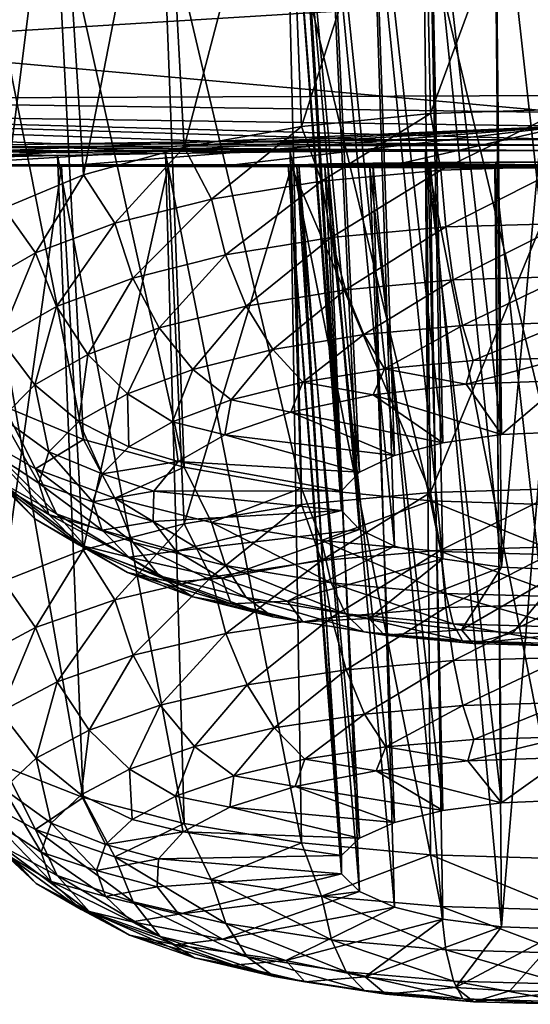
# Model space of a CAD drawing. Header units: metres. Extents: x -106 to 264, y -111 to 81.
# Tile 291 of 549: x 198.79 to 199.92, y -11.7 to -9.52. Entities that reach past the tile are written whole.
import ezdxf

# ---------------------------------------------------------------- set-up
doc = ezdxf.new("R2010")
doc.units = ezdxf.units.M
doc.layers.add('solid_20422013', color=7, linetype='CONTINUOUS')

msp = doc.modelspace()

# ---------------------------------------------------------------- linework, layer by layer
at = {"layer": 'solid_20422013'}
for points in [[(199.157303, -9.804288, 234.305313), (199.111267, -8.956184, 234.533188), (199.384537, -8.936519, 234.373581)], [(199.41687, -9.758476, 234.162628), (199.157303, -9.804288, 234.305313), (199.384537, -8.936519, 234.373581)], [(199.41687, -9.758476, 234.162628), (199.384537, -8.936519, 234.373581), (199.684906, -8.923829, 234.274902)], [(199.70192, -9.730164, 234.074448), (199.41687, -9.758476, 234.162628), (199.684906, -8.923829, 234.274902)], [(199.70192, -9.730164, 234.074448), (199.684906, -8.923829, 234.274902), (200, -8.920295, 234.24118)], [(200, -9.720586, 234.044617), (199.70192, -9.730164, 234.074448), (200, -8.920295, 234.24118)], [(198.93457, -9.865596, 234.496277), (198.877487, -8.98204, 234.745926), (199.111267, -8.956184, 234.533188)], [(199.157303, -9.804288, 234.305313), (198.93457, -9.865596, 234.496277), (199.111267, -8.956184, 234.533188)], [(198.758392, -9.939721, 234.727142), (198.694687, -9.01344, 234.998779), (198.877487, -8.98204, 234.745926)], [(198.93457, -9.865596, 234.496277), (198.758392, -9.939721, 234.727142), (198.877487, -8.98204, 234.745926)], [(199.57309, -9.057096, 235.31636), (199.729675, -10.458959, 234.871536), (199.699112, -9.04559, 235.220016)], [(199.699112, -9.04559, 235.220016), (199.859131, -10.440886, 234.815247), (199.844681, -9.037939, 235.160019)], [(199.699112, -9.04559, 235.220016), (199.729675, -10.458959, 234.871536), (199.859131, -10.440886, 234.815247)], [(199.844681, -9.037939, 235.160019), (200, -10.434694, 234.795975), (200, -9.035835, 235.139557)], [(199.844681, -9.037939, 235.160019), (199.859131, -10.440886, 234.815247), (200, -10.434694, 234.795975)], [(199.475372, -9.072535, 235.442993), (199.622131, -10.487448, 234.960281), (199.57309, -9.057096, 235.31636)], [(199.57309, -9.057096, 235.31636), (199.622131, -10.487448, 234.960281), (199.729675, -10.458959, 234.871536)], [(199.391357, -9.109824, 235.753464), (199.505096, -10.565789, 235.204285), (199.413055, -9.090392, 235.592148)], [(199.413055, -9.090392, 235.592148), (199.545181, -10.524047, 235.074265), (199.475372, -9.072535, 235.442993)], [(199.413055, -9.090392, 235.592148), (199.505096, -10.565789, 235.204285), (199.545181, -10.524047, 235.074265)], [(199.475372, -9.072535, 235.442993), (199.545181, -10.524047, 235.074265), (199.622131, -10.487448, 234.960281)], [(199.391357, -9.109824, 235.753464), (199.505096, -10.609295, 235.339783), (199.505096, -10.565789, 235.204285)], [(199.412521, -9.129321, 235.916), (199.505096, -10.609295, 235.339783), (199.391357, -9.109824, 235.753464)], [(199.412521, -9.129321, 235.916), (199.545181, -10.651037, 235.469803), (199.505096, -10.609295, 235.339783)], [(199.475113, -9.147188, 236.066803), (199.545181, -10.651037, 235.469803), (199.412521, -9.129321, 235.916)], [(199.475113, -9.147188, 236.066803), (199.622131, -10.687636, 235.583786), (199.545181, -10.651037, 235.469803)], [(199.572937, -9.162395, 236.193787), (199.622131, -10.687636, 235.583786), (199.475113, -9.147188, 236.066803)], [(199.572937, -9.162395, 236.193787), (199.729675, -10.716125, 235.672516), (199.622131, -10.687636, 235.583786)], [(199.698898, -9.173669, 236.290268), (199.729675, -10.716125, 235.672516), (199.572937, -9.162395, 236.193787)], [(199.698898, -9.173669, 236.290268), (199.859131, -10.734199, 235.728806), (199.729675, -10.716125, 235.672516)], [(199.844711, -9.18117, 236.350388), (199.859131, -10.734199, 235.728806), (199.698898, -9.173669, 236.290268)], [(198.93457, -10.452115, 236.323059), (198.871994, -9.226628, 236.78714), (198.685944, -9.195355, 236.524872)], [(198.758392, -10.377991, 236.092194), (198.93457, -10.452115, 236.323059), (198.685944, -9.195355, 236.524872)], [(199.844711, -9.18117, 236.350388), (200, -9.183191, 236.370926), (199.859131, -10.734199, 235.728806)], [(200, -9.183191, 236.370926), (200, -10.74039, 235.748093), (199.859131, -10.734199, 235.728806)], [(199.157303, -10.513424, 236.514023), (199.109283, -9.251772, 237.005081), (198.871994, -9.226628, 236.78714)], [(198.93457, -10.452115, 236.323059), (199.157303, -10.513424, 236.514023), (198.871994, -9.226628, 236.78714)], [(199.41687, -10.559236, 236.656708), (199.385498, -9.270475, 237.166962), (199.109283, -9.251772, 237.005081)], [(199.157303, -10.513424, 236.514023), (199.41687, -10.559236, 236.656708), (199.109283, -9.251772, 237.005081)], [(199.70192, -10.587548, 236.744888), (199.686874, -9.282331, 237.265839), (199.385498, -9.270475, 237.166962)], [(199.41687, -10.559236, 236.656708), (199.70192, -10.587548, 236.744888), (199.385498, -9.270475, 237.166962)], [(200, -10.597126, 236.774719), (200, -9.285624, 237.299286), (199.686874, -9.282331, 237.265839)], [(199.70192, -10.587548, 236.744888), (200, -10.597126, 236.774719), (199.686874, -9.282331, 237.265839)], [(195.276733, -9.302426, 255.39418), (200, -9.728038, 251.648209), (200, -9.460702, 254.801224)], [(195.276733, -9.302426, 255.39418), (195.584686, -9.667112, 251.46376), (200, -9.728038, 251.648209)], [(196.524628, -9.421525, 239.056671), (200, -9.471667, 239.205536), (196.213348, -9.704638, 243.262863)], [(196.213348, -9.704638, 243.262863), (200, -9.471667, 239.205536), (200, -9.690454, 242.14296)], [(195.584686, -9.667112, 251.46376), (200, -9.78759, 250.4711), (200, -9.728038, 251.648209)], [(199.605667, -9.788691, 250.430496), (200, -9.78759, 250.4711), (195.584686, -9.667112, 251.46376)], [(199.234573, -9.791862, 250.312103), (199.605667, -9.788691, 250.430496), (195.584686, -9.667112, 251.46376)], [(198.881012, -9.796983, 250.113419), (199.234573, -9.791862, 250.312103), (195.584686, -9.667112, 251.46376)], [(198.567352, -9.803493, 249.843689), (198.881012, -9.796983, 250.113419), (195.584686, -9.667112, 251.46376)], [(196.213348, -9.704638, 243.262863), (200, -9.690454, 242.14296), (200, -9.758183, 243.421371)], [(198.131409, -9.839559, 247.531509), (196.213348, -9.704638, 243.262863), (200, -9.758183, 243.421371)], [(199.725159, -9.855179, 234.056015), (199.70192, -9.730164, 234.074448), (200, -9.720586, 234.044617)], [(199.725159, -9.855179, 234.056015), (200, -9.720586, 234.044617), (200, -9.846904, 234.030228)], [(199.460892, -9.879685, 234.132339), (199.41687, -9.758476, 234.162628), (199.70192, -9.730164, 234.074448)], [(199.725159, -9.855179, 234.056015), (199.460892, -9.879685, 234.132339), (199.70192, -9.730164, 234.074448)], [(198.361435, -9.842197, 247.100662), (198.131409, -9.839559, 247.531509), (200, -9.758183, 243.421371)], [(198.617508, -9.843238, 246.794357), (198.361435, -9.842197, 247.100662), (200, -9.758183, 243.421371)], [(198.925186, -9.843611, 246.548355), (198.617508, -9.843238, 246.794357), (200, -9.758183, 243.421371)], [(199.267151, -9.843561, 246.366699), (198.925186, -9.843611, 246.548355), (200, -9.758183, 243.421371)], [(199.217331, -9.919481, 234.256287), (199.157303, -9.804288, 234.305313), (199.41687, -9.758476, 234.162628)], [(199.460892, -9.879685, 234.132339), (199.217331, -9.919481, 234.256287), (199.41687, -9.758476, 234.162628)], [(199.622528, -9.843421, 246.259491), (199.267151, -9.843561, 246.366699), (200, -9.758183, 243.421371)], [(199.622528, -9.843421, 246.259491), (200, -9.758183, 243.421371), (200, -9.843361, 246.222763)], [(199.234573, -9.791862, 250.312103), (200, -9.78759, 250.4711), (199.605667, -9.788691, 250.430496)], [(200, -9.800123, 250.149811), (200, -9.78759, 250.4711), (199.234573, -9.791862, 250.312103)], [(199.690765, -9.813194, 249.793427), (198.567352, -9.803493, 249.843689), (198.308899, -9.81105, 249.50473)], [(200, -9.800123, 250.149811), (198.881012, -9.796983, 250.113419), (198.567352, -9.803493, 249.843689)], [(200, -9.811687, 249.827194), (200, -9.800123, 250.149811), (198.567352, -9.803493, 249.843689)], [(199.690765, -9.813194, 249.793427), (200, -9.811687, 249.827194), (198.567352, -9.803493, 249.843689)], [(200, -9.800123, 250.149811), (199.234573, -9.791862, 250.312103), (198.881012, -9.796983, 250.113419)], [(199.00386, -9.973039, 234.423096), (198.93457, -9.865596, 234.496277), (199.157303, -9.804288, 234.305313)], [(199.217331, -9.919481, 234.256287), (199.00386, -9.973039, 234.423096), (199.157303, -9.804288, 234.305313)], [(198.877106, -9.822989, 249.304947), (198.308899, -9.81105, 249.50473), (198.117264, -9.818696, 249.117844)], [(198.686386, -9.827102, 249.031204), (198.877106, -9.822989, 249.304947), (198.117264, -9.818696, 249.117844)], [(199.391479, -9.814798, 249.693237), (199.690765, -9.813194, 249.793427), (198.308899, -9.81105, 249.50473)], [(199.115921, -9.818306, 249.528458), (199.391479, -9.814798, 249.693237), (198.308899, -9.81105, 249.50473)], [(198.877106, -9.822989, 249.304947), (199.115921, -9.818306, 249.528458), (198.308899, -9.81105, 249.50473)], [(198.934036, -11.24456, 248.782822), (198.877106, -9.822989, 249.304947), (198.686386, -9.827102, 249.031204)], [(198.757782, -11.175252, 248.550339), (198.934036, -11.24456, 248.782822), (198.686386, -9.827102, 249.031204)], [(199.156891, -11.301885, 248.975113), (199.115921, -9.818306, 249.528458), (198.877106, -9.822989, 249.304947)], [(198.934036, -11.24456, 248.782822), (199.156891, -11.301885, 248.975113), (198.877106, -9.822989, 249.304947)], [(199.41658, -11.344719, 249.118805), (199.391479, -9.814798, 249.693237), (199.115921, -9.818306, 249.528458)], [(199.156891, -11.301885, 248.975113), (199.41658, -11.344719, 249.118805), (199.115921, -9.818306, 249.528458)], [(199.701767, -11.371192, 249.207611), (199.690765, -9.813194, 249.793427), (199.391479, -9.814798, 249.693237)], [(199.41658, -11.344719, 249.118805), (199.701767, -11.371192, 249.207611), (199.391479, -9.814798, 249.693237)], [(200, -11.380147, 249.23764), (200, -9.811687, 249.827194), (199.690765, -9.813194, 249.793427)], [(199.701767, -11.371192, 249.207611), (200, -11.380147, 249.23764), (199.690765, -9.813194, 249.793427)], [(199.122147, -9.847453, 246.939926), (198.361435, -9.842197, 247.100662), (198.617508, -9.843238, 246.794357)], [(198.885788, -9.84647, 247.157013), (198.697708, -9.845798, 247.419693), (198.361435, -9.842197, 247.100662)], [(199.122147, -9.847453, 246.939926), (198.885788, -9.84647, 247.157013), (198.361435, -9.842197, 247.100662)], [(199.394913, -9.847895, 246.77916), (198.617508, -9.843238, 246.794357), (198.925186, -9.843611, 246.548355)], [(199.394913, -9.847895, 246.77916), (199.122147, -9.847453, 246.939926), (198.617508, -9.843238, 246.794357)], [(198.757782, -10.765463, 247.17572), (198.697708, -9.845798, 247.419693), (198.885788, -9.84647, 247.157013)], [(198.934036, -10.696155, 246.943237), (198.757782, -10.765463, 247.17572), (198.885788, -9.84647, 247.157013)], [(198.934036, -10.696155, 246.943237), (198.885788, -9.84647, 247.157013), (199.122147, -9.847453, 246.939926)], [(200, -9.846222, 246.43544), (198.925186, -9.843611, 246.548355), (199.267151, -9.843561, 246.366699)], [(200, -9.846222, 246.43544), (200, -9.848197, 246.647659), (198.925186, -9.843611, 246.548355)], [(199.691589, -9.847527, 246.680878), (198.925186, -9.843611, 246.548355), (200, -9.848197, 246.647659)], [(199.691589, -9.847527, 246.680878), (199.394913, -9.847895, 246.77916), (198.925186, -9.843611, 246.548355)], [(199.156891, -10.63883, 246.750946), (198.934036, -10.696155, 246.943237), (199.122147, -9.847453, 246.939926)], [(199.156891, -10.63883, 246.750946), (199.122147, -9.847453, 246.939926), (199.394913, -9.847895, 246.77916)], [(199.41658, -10.595996, 246.607254), (199.156891, -10.63883, 246.750946), (199.394913, -9.847895, 246.77916)], [(200, -9.846222, 246.43544), (199.267151, -9.843561, 246.366699), (199.622528, -9.843421, 246.259491)], [(199.386963, -9.845398, 248.220093), (200, -9.846753, 248.215088), (200, -9.837043, 248.854767)], [(199.410568, -9.843579, 248.38884), (199.386963, -9.845398, 248.220093), (200, -9.837043, 248.854767)], [(199.410568, -9.843579, 248.38884), (199.505096, -11.413832, 247.805084), (199.386963, -9.845398, 248.220093)], [(199.386963, -9.845398, 248.220093), (199.505096, -11.413832, 247.805084), (199.505096, -11.373174, 247.668701)], [(199.386963, -9.845398, 248.220093), (199.505096, -11.373174, 247.668701), (199.406601, -9.847055, 248.050842)], [(199.386963, -9.845398, 248.220093), (199.406601, -9.847055, 248.050842), (200, -9.846753, 248.215088)], [(199.701767, -10.569523, 246.518463), (199.394913, -9.847895, 246.77916), (199.691589, -9.847527, 246.680878)], [(199.701767, -10.569523, 246.518463), (199.41658, -10.595996, 246.607254), (199.394913, -9.847895, 246.77916)], [(199.406601, -9.847055, 248.050842), (199.468185, -9.848635, 247.892883), (200, -9.846753, 248.215088)], [(199.406601, -9.847055, 248.050842), (199.505096, -11.373174, 247.668701), (199.545181, -11.334164, 247.537842)], [(199.406601, -9.847055, 248.050842), (199.545181, -11.334164, 247.537842), (199.468185, -9.848635, 247.892883)], [(199.47522, -9.841475, 248.544342), (199.410568, -9.843579, 248.38884), (200, -9.837043, 248.854767)], [(199.47522, -9.841475, 248.544342), (199.545181, -11.452843, 247.935944), (199.410568, -9.843579, 248.38884)], [(199.410568, -9.843579, 248.38884), (199.545181, -11.452843, 247.935944), (199.505096, -11.413832, 247.805084)], [(199.468185, -9.848635, 247.892883), (199.567734, -9.849389, 247.757187), (200, -9.846753, 248.215088)], [(199.468185, -9.848635, 247.892883), (199.545181, -11.334164, 247.537842), (199.622131, -11.29996, 247.423096)], [(199.468185, -9.848635, 247.892883), (199.622131, -11.29996, 247.423096), (199.567734, -9.849389, 247.757187)], [(199.574768, -9.839948, 248.674911), (199.47522, -9.841475, 248.544342), (200, -9.837043, 248.854767)], [(199.574768, -9.839948, 248.674911), (199.622131, -11.487046, 248.050674), (199.47522, -9.841475, 248.544342)], [(199.47522, -9.841475, 248.544342), (199.622131, -11.487046, 248.050674), (199.545181, -11.452843, 247.935944)], [(199.567734, -9.849389, 247.757187), (199.696976, -9.850542, 247.654373), (200, -9.846753, 248.215088)], [(199.567734, -9.849389, 247.757187), (199.622131, -11.29996, 247.423096), (199.729675, -11.273335, 247.333786)], [(199.567734, -9.849389, 247.757187), (199.729675, -11.273335, 247.333786), (199.696976, -9.850542, 247.654373)], [(199.701584, -9.838267, 248.773468), (199.574768, -9.839948, 248.674911), (200, -9.837043, 248.854767)], [(199.701584, -9.838267, 248.773468), (199.729675, -11.513671, 248.139984), (199.574768, -9.839948, 248.674911)], [(199.574768, -9.839948, 248.674911), (199.729675, -11.513671, 248.139984), (199.622131, -11.487046, 248.050674)], [(200, -9.846222, 246.43544), (199.622528, -9.843421, 246.259491), (200, -9.843361, 246.222763)], [(199.701767, -10.569523, 246.518463), (199.691589, -9.847527, 246.680878), (200, -9.848197, 246.647659)], [(199.696976, -9.850542, 247.654373), (199.844345, -9.85056, 247.59166), (200, -9.846753, 248.215088)], [(199.696976, -9.850542, 247.654373), (199.729675, -11.273335, 247.333786), (199.859131, -11.256445, 247.27713)], [(199.696976, -9.850542, 247.654373), (199.859131, -11.256445, 247.27713), (199.844345, -9.85056, 247.59166)], [(199.846741, -9.837873, 248.834167), (199.701584, -9.838267, 248.773468), (200, -9.837043, 248.854767)], [(199.846741, -9.837873, 248.834167), (199.859131, -11.53056, 248.19664), (199.701584, -9.838267, 248.773468)], [(199.701584, -9.838267, 248.773468), (199.859131, -11.53056, 248.19664), (199.729675, -11.513671, 248.139984)], [(200, -10.560568, 246.488419), (199.701767, -10.569523, 246.518463), (200, -9.848197, 246.647659)], [(199.736069, -9.981329, 234.07309), (199.725159, -9.855179, 234.056015), (200, -9.846904, 234.030228)], [(199.736069, -9.981329, 234.07309), (200, -9.846904, 234.030228), (200, -9.973382, 234.04834)], [(199.844345, -9.85056, 247.59166), (200, -9.851123, 247.570557), (200, -9.846753, 248.215088)], [(199.844345, -9.85056, 247.59166), (199.859131, -11.256445, 247.27713), (200, -11.250659, 247.257721)], [(199.844345, -9.85056, 247.59166), (200, -11.250659, 247.257721), (200, -9.851123, 247.570557)], [(199.846741, -9.837873, 248.834167), (200, -9.837043, 248.854767), (199.859131, -11.53056, 248.19664)], [(200, -9.837043, 248.854767), (200, -11.536347, 248.216049), (199.859131, -11.53056, 248.19664)], [(198.828659, -10.038299, 234.626358), (198.758392, -9.939721, 234.727142), (198.93457, -9.865596, 234.496277)], [(199.00386, -9.973039, 234.423096), (198.828659, -10.038299, 234.626358), (198.93457, -9.865596, 234.496277)], [(199.482285, -10.004863, 234.146393), (199.460892, -9.879685, 234.132339), (199.725159, -9.855179, 234.056015)], [(199.736069, -9.981329, 234.07309), (199.482285, -10.004863, 234.146393), (199.725159, -9.855179, 234.056015)], [(199.248398, -10.04308, 234.265427), (199.217331, -9.919481, 234.256287), (199.460892, -9.879685, 234.132339)], [(199.482285, -10.004863, 234.146393), (199.248398, -10.04308, 234.265427), (199.460892, -9.879685, 234.132339)], [(198.828659, -10.038299, 234.626358), (198.698471, -10.112752, 234.858261), (198.758392, -9.939721, 234.727142)], [(199.043381, -10.094512, 234.425613), (199.00386, -9.973039, 234.423096), (199.217331, -9.919481, 234.256287)], [(199.248398, -10.04308, 234.265427), (199.043381, -10.094512, 234.425613), (199.217331, -9.919481, 234.256287)], [(198.875137, -10.157181, 234.620804), (198.828659, -10.038299, 234.626358), (199.00386, -9.973039, 234.423096)], [(199.043381, -10.094512, 234.425613), (198.875137, -10.157181, 234.620804), (199.00386, -9.973039, 234.423096)], [(199.51413, -10.120686, 234.189941), (199.482285, -10.004863, 234.146393), (199.736069, -9.981329, 234.07309)], [(199.752304, -10.098599, 234.12114), (199.51413, -10.120686, 234.189941), (199.736069, -9.981329, 234.07309)], [(199.752304, -10.098599, 234.12114), (199.736069, -9.981329, 234.07309), (200, -9.973382, 234.04834)], [(199.752304, -10.098599, 234.12114), (200, -9.973382, 234.04834), (200, -10.091142, 234.097916)], [(199.294617, -10.156553, 234.301651), (199.248398, -10.04308, 234.265427), (199.482285, -10.004863, 234.146393)], [(199.51413, -10.120686, 234.189941), (199.294617, -10.156553, 234.301651), (199.482285, -10.004863, 234.146393)], [(198.750122, -10.228681, 234.843506), (198.698471, -10.112752, 234.858261), (198.828659, -10.038299, 234.626358)], [(198.875137, -10.157181, 234.620804), (198.750122, -10.228681, 234.843506), (198.828659, -10.038299, 234.626358)], [(199.102219, -10.204822, 234.451996), (199.043381, -10.094512, 234.425613), (199.248398, -10.04308, 234.265427)], [(199.294617, -10.156553, 234.301651), (199.102219, -10.204822, 234.451996), (199.248398, -10.04308, 234.265427)], [(199.772797, -10.199332, 234.197021), (199.752304, -10.098599, 234.12114), (200, -10.091142, 234.097916)], [(199.772797, -10.199332, 234.197021), (200, -10.091142, 234.097916), (200, -10.192492, 234.17572)], [(198.944321, -10.263637, 234.635178), (198.875137, -10.157181, 234.620804), (199.043381, -10.094512, 234.425613)], [(199.102219, -10.204822, 234.451996), (198.944321, -10.263637, 234.635178), (199.043381, -10.094512, 234.425613)], [(199.554321, -10.219591, 234.260132), (199.51413, -10.120686, 234.189941), (199.752304, -10.098599, 234.12114)], [(199.772797, -10.199332, 234.197021), (199.554321, -10.219591, 234.260132), (199.752304, -10.098599, 234.12114)], [(199.352982, -10.252491, 234.362595), (199.294617, -10.156553, 234.301651), (199.51413, -10.120686, 234.189941)], [(199.554321, -10.219591, 234.260132), (199.352982, -10.252491, 234.362595), (199.51413, -10.120686, 234.189941)], [(198.826996, -10.330739, 234.844177), (198.750122, -10.228681, 234.843506), (198.875137, -10.157181, 234.620804)], [(198.944321, -10.263637, 234.635178), (198.826996, -10.330739, 234.844177), (198.875137, -10.157181, 234.620804)], [(199.176498, -10.296765, 234.500488), (199.102219, -10.204822, 234.451996), (199.294617, -10.156553, 234.301651)], [(199.352982, -10.252491, 234.362595), (199.176498, -10.296765, 234.500488), (199.294617, -10.156553, 234.301651)], [(199.600266, -10.295121, 234.352371), (199.554321, -10.219591, 234.260132), (199.772797, -10.199332, 234.197021)], [(199.796219, -10.276951, 234.295776), (199.600266, -10.295121, 234.352371), (199.772797, -10.199332, 234.197021)], [(199.796219, -10.276951, 234.295776), (199.772797, -10.199332, 234.197021), (200, -10.192492, 234.17572)], [(199.796219, -10.276951, 234.295776), (200, -10.192492, 234.17572), (200, -10.270815, 234.276672)], [(199.031677, -10.350714, 234.668518), (198.944321, -10.263637, 234.635178), (199.102219, -10.204822, 234.451996)], [(199.176498, -10.296765, 234.500488), (199.031677, -10.350714, 234.668518), (199.102219, -10.204822, 234.451996)], [(199.419678, -10.324629, 234.444275), (199.352982, -10.252491, 234.362595), (199.554321, -10.219591, 234.260132)], [(199.600266, -10.295121, 234.352371), (199.419678, -10.324629, 234.444275), (199.554321, -10.219591, 234.260132)], [(198.826996, -10.330739, 234.844177), (198.754745, -10.403549, 235.070953), (198.750122, -10.228681, 234.843506)], [(198.924057, -10.412264, 234.860229), (198.826996, -10.330739, 234.844177), (198.944321, -10.263637, 234.635178)], [(199.031677, -10.350714, 234.668518), (198.924057, -10.412264, 234.860229), (198.944321, -10.263637, 234.635178)], [(199.261398, -10.364339, 234.567963), (199.176498, -10.296765, 234.500488), (199.352982, -10.252491, 234.362595)], [(199.419678, -10.324629, 234.444275), (199.261398, -10.364339, 234.567963), (199.352982, -10.252491, 234.362595)], [(199.78125, -10.329051, 234.419235), (199.600266, -10.295121, 234.352371), (199.796219, -10.276951, 234.295776)], [(199.78125, -10.329051, 234.419235), (200, -10.270815, 234.276672), (200, -10.320962, 234.394043)], [(199.78125, -10.329051, 234.419235), (199.796219, -10.276951, 234.295776), (200, -10.270815, 234.276672)], [(199.1315, -10.412726, 234.718674), (199.031677, -10.350714, 234.668518), (199.176498, -10.296765, 234.500488)], [(199.261398, -10.364339, 234.567963), (199.1315, -10.412726, 234.718674), (199.176498, -10.296765, 234.500488)], [(199.575119, -10.352851, 234.493362), (199.419678, -10.324629, 234.444275), (199.600266, -10.295121, 234.352371)], [(199.78125, -10.329051, 234.419235), (199.575119, -10.352851, 234.493362), (199.600266, -10.295121, 234.352371)], [(198.857788, -10.479049, 235.068237), (198.754745, -10.403549, 235.070953), (198.826996, -10.330739, 234.844177)], [(198.924057, -10.412264, 234.860229), (198.857788, -10.479049, 235.068237), (198.826996, -10.330739, 234.844177)], [(199.393494, -10.390988, 234.612152), (199.261398, -10.364339, 234.567963), (199.419678, -10.324629, 234.444275)], [(199.575119, -10.352851, 234.493362), (199.393494, -10.390988, 234.612152), (199.419678, -10.324629, 234.444275)], [(199.859131, -10.440886, 234.815247), (199.575119, -10.352851, 234.493362), (199.78125, -10.329051, 234.419235)], [(199.859131, -10.440886, 234.815247), (199.78125, -10.329051, 234.419235), (200, -10.320962, 234.394043)], [(200, -10.434694, 234.795975), (199.859131, -10.440886, 234.815247), (200, -10.320962, 234.394043)], [(199.034973, -10.467931, 234.89061), (198.924057, -10.412264, 234.860229), (199.031677, -10.350714, 234.668518)], [(199.1315, -10.412726, 234.718674), (199.034973, -10.467931, 234.89061), (199.031677, -10.350714, 234.668518)], [(199.729675, -10.458959, 234.871536), (199.393494, -10.390988, 234.612152), (199.575119, -10.352851, 234.493362)], [(199.859131, -10.440886, 234.815247), (199.729675, -10.458959, 234.871536), (199.575119, -10.352851, 234.493362)], [(199.246857, -10.441265, 234.768738), (199.1315, -10.412726, 234.718674), (199.261398, -10.364339, 234.567963)], [(199.393494, -10.390988, 234.612152), (199.246857, -10.441265, 234.768738), (199.261398, -10.364339, 234.567963)], [(198.698471, -10.442359, 235.884857), (198.828659, -10.516813, 236.11676), (198.758392, -10.377991, 236.092194)], [(198.828659, -10.516813, 236.11676), (198.93457, -10.452115, 236.323059), (198.758392, -10.377991, 236.092194)], [(199.622131, -10.487448, 234.960281), (199.246857, -10.441265, 234.768738), (199.393494, -10.390988, 234.612152)], [(199.729675, -10.458959, 234.871536), (199.622131, -10.487448, 234.960281), (199.393494, -10.390988, 234.612152)], [(198.835403, -10.548504, 235.284561), (198.730347, -10.479269, 235.306793), (198.754745, -10.403549, 235.070953)], [(198.857788, -10.479049, 235.068237), (198.835403, -10.548504, 235.284561), (198.754745, -10.403549, 235.070953)], [(198.975525, -10.527831, 235.077179), (198.857788, -10.479049, 235.068237), (198.924057, -10.412264, 234.860229)], [(199.034973, -10.467931, 234.89061), (198.975525, -10.527831, 235.077179), (198.924057, -10.412264, 234.860229)], [(199.143661, -10.500779, 234.954117), (199.034973, -10.467931, 234.89061), (199.1315, -10.412726, 234.718674)], [(199.246857, -10.441265, 234.768738), (199.143661, -10.500779, 234.954117), (199.1315, -10.412726, 234.718674)], [(198.875137, -10.616706, 236.052063), (198.828659, -10.516813, 236.11676), (198.698471, -10.442359, 235.884857)], [(198.750122, -10.545207, 235.829376), (198.875137, -10.616706, 236.052063), (198.698471, -10.442359, 235.884857)], [(199.545181, -10.524047, 235.074265), (199.143661, -10.500779, 234.954117), (199.246857, -10.441265, 234.768738)], [(199.622131, -10.487448, 234.960281), (199.545181, -10.524047, 235.074265), (199.246857, -10.441265, 234.768738)], [(198.828659, -10.516813, 236.11676), (199.00386, -10.582072, 236.320023), (198.93457, -10.452115, 236.323059)], [(199.00386, -10.582072, 236.320023), (199.157303, -10.513424, 236.514023), (198.93457, -10.452115, 236.323059)], [(198.826996, -10.627799, 235.769409), (198.750122, -10.545207, 235.829376), (198.673141, -10.467626, 235.587738)], [(198.754745, -10.554989, 235.542633), (198.826996, -10.627799, 235.769409), (198.673141, -10.467626, 235.587738)], [(198.857788, -10.617958, 235.500885), (198.754745, -10.554989, 235.542633), (198.730347, -10.479269, 235.306793)], [(198.835403, -10.548504, 235.284561), (198.857788, -10.617958, 235.500885), (198.730347, -10.479269, 235.306793)], [(198.95546, -10.590126, 235.27121), (198.835403, -10.548504, 235.284561), (198.857788, -10.479049, 235.068237)], [(198.975525, -10.527831, 235.077179), (198.95546, -10.590126, 235.27121), (198.857788, -10.479049, 235.068237)], [(199.143661, -10.500779, 234.954117), (198.975525, -10.527831, 235.077179), (199.034973, -10.467931, 234.89061)], [(199.143661, -10.500779, 234.954117), (199.089859, -10.566099, 235.157562), (198.975525, -10.527831, 235.077179)], [(199.505096, -10.565789, 235.204285), (199.089859, -10.566099, 235.157562), (199.143661, -10.500779, 234.954117)], [(199.545181, -10.524047, 235.074265), (199.505096, -10.565789, 235.204285), (199.143661, -10.500779, 234.954117)], [(199.043381, -10.679376, 236.247253), (199.00386, -10.582072, 236.320023), (198.828659, -10.516813, 236.11676)], [(198.875137, -10.616706, 236.052063), (199.043381, -10.679376, 236.247253), (198.828659, -10.516813, 236.11676)], [(199.089859, -10.566099, 235.157562), (198.95546, -10.590126, 235.27121), (198.975525, -10.527831, 235.077179)], [(199.00386, -10.582072, 236.320023), (199.217331, -10.63563, 236.486832), (199.157303, -10.513424, 236.514023)], [(199.217331, -10.63563, 236.486832), (199.41687, -10.559236, 236.656708), (199.157303, -10.513424, 236.514023)], [(198.944321, -10.694901, 235.978409), (198.875137, -10.616706, 236.052063), (198.750122, -10.545207, 235.829376)], [(198.826996, -10.627799, 235.769409), (198.944321, -10.694901, 235.978409), (198.750122, -10.545207, 235.829376)], [(198.975525, -10.65242, 235.465225), (198.857788, -10.617958, 235.500885), (198.835403, -10.548504, 235.284561)], [(198.95546, -10.590126, 235.27121), (198.975525, -10.65242, 235.465225), (198.835403, -10.548504, 235.284561)], [(198.924057, -10.684743, 235.708908), (198.826996, -10.627799, 235.769409), (198.754745, -10.554989, 235.542633)], [(198.857788, -10.617958, 235.500885), (198.924057, -10.684743, 235.708908), (198.754745, -10.554989, 235.542633)], [(199.089859, -10.566099, 235.157562), (199.088562, -10.633456, 235.367355), (198.95546, -10.590126, 235.27121)], [(199.505096, -10.609295, 235.339783), (199.088562, -10.633456, 235.367355), (199.089859, -10.566099, 235.157562)], [(199.505096, -10.565789, 235.204285), (199.505096, -10.609295, 235.339783), (199.089859, -10.566099, 235.157562)], [(199.217331, -10.63563, 236.486832), (199.460892, -10.675426, 236.610779), (199.41687, -10.559236, 236.656708)], [(199.460831, -10.719535, 246.579529), (199.41658, -10.595996, 246.607254), (199.701767, -10.569523, 246.518463)], [(199.460892, -10.675426, 236.610779), (199.70192, -10.587548, 236.744888), (199.41687, -10.559236, 236.656708)], [(199.725128, -10.69663, 246.502686), (199.460831, -10.719535, 246.579529), (199.701767, -10.569523, 246.518463)], [(199.725128, -10.69663, 246.502686), (199.701767, -10.569523, 246.518463), (200, -10.560568, 246.488419)], [(199.725128, -10.69663, 246.502686), (200, -10.560568, 246.488419), (200, -10.688896, 246.476746)], [(199.088562, -10.633456, 235.367355), (198.975525, -10.65242, 235.465225), (198.95546, -10.590126, 235.27121)], [(199.248398, -10.730807, 236.40744), (199.217331, -10.63563, 236.486832), (199.00386, -10.582072, 236.320023)], [(199.043381, -10.679376, 236.247253), (199.248398, -10.730807, 236.40744), (199.00386, -10.582072, 236.320023)], [(199.460892, -10.675426, 236.610779), (199.725159, -10.699932, 236.687103), (199.70192, -10.587548, 236.744888)], [(200, -10.708207, 236.712875), (200, -10.597126, 236.774719), (199.70192, -10.587548, 236.744888)], [(199.725159, -10.699932, 236.687103), (200, -10.708207, 236.712875), (199.70192, -10.587548, 236.744888)], [(199.102219, -10.753716, 236.161606), (199.043381, -10.679376, 236.247253), (198.875137, -10.616706, 236.052063)], [(198.944321, -10.694901, 235.978409), (199.102219, -10.753716, 236.161606), (198.875137, -10.616706, 236.052063)], [(199.505096, -10.609295, 235.339783), (199.139832, -10.698966, 235.571396), (199.088562, -10.633456, 235.367355)], [(199.505096, -10.609295, 235.339783), (199.545181, -10.651037, 235.469803), (199.139832, -10.698966, 235.571396)], [(199.217255, -10.756731, 246.7043), (199.156891, -10.63883, 246.750946), (199.41658, -10.595996, 246.607254)], [(199.460831, -10.719535, 246.579529), (199.217255, -10.756731, 246.7043), (199.41658, -10.595996, 246.607254)], [(199.031677, -10.746293, 235.900604), (198.944321, -10.694901, 235.978409), (198.826996, -10.627799, 235.769409)], [(198.924057, -10.684743, 235.708908), (199.031677, -10.746293, 235.900604), (198.826996, -10.627799, 235.769409)], [(199.034973, -10.71232, 235.651794), (198.924057, -10.684743, 235.708908), (198.857788, -10.617958, 235.500885)], [(198.975525, -10.65242, 235.465225), (199.034973, -10.71232, 235.651794), (198.857788, -10.617958, 235.500885)], [(199.088562, -10.633456, 235.367355), (199.139832, -10.698966, 235.571396), (198.975525, -10.65242, 235.465225)], [(199.482285, -10.769024, 236.526474), (199.460892, -10.675426, 236.610779), (199.217331, -10.63563, 236.486832)], [(199.248398, -10.730807, 236.40744), (199.482285, -10.769024, 236.526474), (199.217331, -10.63563, 236.486832)], [(199.003738, -10.806788, 246.872208), (198.934036, -10.696155, 246.943237), (199.156891, -10.63883, 246.750946)], [(199.139832, -10.698966, 235.571396), (199.034973, -10.71232, 235.651794), (198.975525, -10.65242, 235.465225)], [(199.217255, -10.756731, 246.7043), (199.003738, -10.806788, 246.872208), (199.156891, -10.63883, 246.750946)], [(199.545181, -10.651037, 235.469803), (199.240723, -10.758849, 235.757904), (199.139832, -10.698966, 235.571396)], [(199.545181, -10.651037, 235.469803), (199.622131, -10.687636, 235.583786), (199.240723, -10.758849, 235.757904)], [(199.294617, -10.801986, 236.311935), (199.248398, -10.730807, 236.40744), (199.043381, -10.679376, 236.247253)], [(199.102219, -10.753716, 236.161606), (199.294617, -10.801986, 236.311935), (199.043381, -10.679376, 236.247253)], [(199.736069, -10.792559, 236.599777), (199.725159, -10.699932, 236.687103), (199.460892, -10.675426, 236.610779)], [(199.482285, -10.769024, 236.526474), (199.736069, -10.792559, 236.599777), (199.460892, -10.675426, 236.610779)], [(198.828522, -10.867784, 247.076813), (198.757782, -10.765463, 247.17572), (198.934036, -10.696155, 246.943237)], [(199.003738, -10.806788, 246.872208), (198.828522, -10.867784, 247.076813), (198.934036, -10.696155, 246.943237)], [(199.1315, -10.767525, 235.82373), (199.031677, -10.746293, 235.900604), (198.924057, -10.684743, 235.708908)], [(199.034973, -10.71232, 235.651794), (199.1315, -10.767525, 235.82373), (198.924057, -10.684743, 235.708908)], [(199.176498, -10.800241, 236.068634), (199.102219, -10.753716, 236.161606), (198.944321, -10.694901, 235.978409)], [(199.031677, -10.746293, 235.900604), (199.176498, -10.800241, 236.068634), (198.944321, -10.694901, 235.978409)], [(199.139832, -10.698966, 235.571396), (199.240723, -10.758849, 235.757904), (199.034973, -10.71232, 235.651794)], [(199.622131, -10.687636, 235.583786), (199.385406, -10.809651, 235.916138), (199.240723, -10.758849, 235.757904)], [(199.622131, -10.687636, 235.583786), (199.729675, -10.716125, 235.672516), (199.385406, -10.809651, 235.916138)], [(199.482742, -10.84596, 246.597046), (199.460831, -10.719535, 246.579529), (199.725128, -10.69663, 246.502686)], [(199.736313, -10.823985, 246.523346), (199.482742, -10.84596, 246.597046), (199.725128, -10.69663, 246.502686)], [(199.736313, -10.823985, 246.523346), (199.725128, -10.69663, 246.502686), (200, -10.688896, 246.476746)], [(199.725159, -10.699932, 236.687103), (200, -10.800505, 236.624527), (200, -10.708207, 236.712875)], [(199.736069, -10.792559, 236.599777), (200, -10.800505, 236.624527), (199.725159, -10.699932, 236.687103)], [(199.736313, -10.823985, 246.523346), (200, -10.688896, 246.476746), (200, -10.816566, 246.498459)], [(199.240723, -10.758849, 235.757904), (199.1315, -10.767525, 235.82373), (199.034973, -10.71232, 235.651794)], [(199.249069, -10.881643, 246.716751), (199.217255, -10.756731, 246.7043), (199.460831, -10.719535, 246.579529)], [(199.482742, -10.84596, 246.597046), (199.249069, -10.881643, 246.716751), (199.460831, -10.719535, 246.579529)], [(199.729675, -10.716125, 235.672516), (199.565536, -10.848442, 236.036957), (199.385406, -10.809651, 235.916138)], [(199.729675, -10.716125, 235.672516), (199.859131, -10.734199, 235.728806), (199.565536, -10.848442, 236.036957)], [(199.261398, -10.815912, 235.974442), (199.176498, -10.800241, 236.068634), (199.031677, -10.746293, 235.900604)], [(199.1315, -10.767525, 235.82373), (199.261398, -10.815912, 235.974442), (199.031677, -10.746293, 235.900604)], [(199.51413, -10.837852, 236.423645), (199.482285, -10.769024, 236.526474), (199.248398, -10.730807, 236.40744)], [(199.294617, -10.801986, 236.311935), (199.51413, -10.837852, 236.423645), (199.248398, -10.730807, 236.40744)], [(199.859131, -10.734199, 235.728806), (199.770737, -10.872985, 236.113388), (199.565536, -10.848442, 236.036957)], [(199.859131, -10.734199, 235.728806), (200, -10.74039, 235.748093), (199.770737, -10.872985, 236.113388)], [(200, -10.74039, 235.748093), (199.884445, -10.879649, 236.134155), (199.770737, -10.872985, 236.113388)], [(200, -10.74039, 235.748093), (200, -10.881882, 236.141113), (199.884445, -10.879649, 236.134155)], [(198.828522, -10.867784, 247.076813), (198.698334, -10.937372, 247.310242), (198.757782, -10.765463, 247.17572)], [(199.04425, -10.929666, 246.877838), (199.003738, -10.806788, 246.872208), (199.217255, -10.756731, 246.7043)], [(199.249069, -10.881643, 246.716751), (199.04425, -10.929666, 246.877838), (199.217255, -10.756731, 246.7043)], [(199.352982, -10.844517, 236.206543), (199.294617, -10.801986, 236.311935), (199.102219, -10.753716, 236.161606)], [(199.176498, -10.800241, 236.068634), (199.352982, -10.844517, 236.206543), (199.102219, -10.753716, 236.161606)], [(199.240723, -10.758849, 235.757904), (199.261398, -10.815912, 235.974442), (199.1315, -10.767525, 235.82373)], [(199.240723, -10.758849, 235.757904), (199.385406, -10.809651, 235.916138), (199.261398, -10.815912, 235.974442)], [(199.752304, -10.859939, 236.492447), (199.736069, -10.792559, 236.599777), (199.482285, -10.769024, 236.526474)], [(199.51413, -10.837852, 236.423645), (199.752304, -10.859939, 236.492447), (199.482285, -10.769024, 236.526474)], [(198.876144, -10.988181, 247.074127), (198.828522, -10.867784, 247.076813), (199.003738, -10.806788, 246.872208)], [(199.04425, -10.929666, 246.877838), (198.876144, -10.988181, 247.074127), (199.003738, -10.806788, 246.872208)], [(199.419678, -10.855622, 236.098129), (199.352982, -10.844517, 236.206543), (199.176498, -10.800241, 236.068634)], [(199.261398, -10.815912, 235.974442), (199.419678, -10.855622, 236.098129), (199.176498, -10.800241, 236.068634)], [(199.385406, -10.809651, 235.916138), (199.419678, -10.855622, 236.098129), (199.261398, -10.815912, 235.974442)], [(199.554321, -10.877416, 236.309006), (199.51413, -10.837852, 236.423645), (199.294617, -10.801986, 236.311935)], [(199.352982, -10.844517, 236.206543), (199.554321, -10.877416, 236.309006), (199.294617, -10.801986, 236.311935)], [(199.385406, -10.809651, 235.916138), (199.565536, -10.848442, 236.036957), (199.419678, -10.855622, 236.098129)], [(199.736069, -10.792559, 236.599777), (200, -10.867396, 236.515671), (200, -10.800505, 236.624527)], [(199.752304, -10.859939, 236.492447), (200, -10.867396, 236.515671), (199.736069, -10.792559, 236.599777)], [(199.51535, -10.96192, 246.644608), (199.482742, -10.84596, 246.597046), (199.736313, -10.823985, 246.523346)], [(199.75293, -10.941331, 246.575531), (199.51535, -10.96192, 246.644608), (199.736313, -10.823985, 246.523346)], [(199.75293, -10.941331, 246.575531), (199.736313, -10.823985, 246.523346), (200, -10.816566, 246.498459)], [(199.75293, -10.941331, 246.575531), (200, -10.816566, 246.498459), (200, -10.934379, 246.552216)], [(199.296387, -10.995356, 246.75676), (199.249069, -10.881643, 246.716751), (199.482742, -10.84596, 246.597046)], [(199.51535, -10.96192, 246.644608), (199.296387, -10.995356, 246.75676), (199.482742, -10.84596, 246.597046)], [(199.600266, -10.88513, 236.190033), (199.554321, -10.877416, 236.309006), (199.352982, -10.844517, 236.206543)], [(199.419678, -10.855622, 236.098129), (199.600266, -10.88513, 236.190033), (199.352982, -10.844517, 236.206543)], [(199.565536, -10.848442, 236.036957), (199.600266, -10.88513, 236.190033), (199.419678, -10.855622, 236.098129)], [(199.772797, -10.897675, 236.372101), (199.752304, -10.859939, 236.492447), (199.51413, -10.837852, 236.423645)], [(199.554321, -10.877416, 236.309006), (199.772797, -10.897675, 236.372101), (199.51413, -10.837852, 236.423645)], [(199.565536, -10.848442, 236.036957), (199.770737, -10.872985, 236.113388), (199.600266, -10.88513, 236.190033)], [(198.751236, -11.054941, 247.298065), (198.698334, -10.937372, 247.310242), (198.828522, -10.867784, 247.076813)], [(198.876144, -10.988181, 247.074127), (198.751236, -11.054941, 247.298065), (198.828522, -10.867784, 247.076813)], [(199.796219, -10.9033, 236.246628), (199.772797, -10.897675, 236.372101), (199.554321, -10.877416, 236.309006)], [(199.600266, -10.88513, 236.190033), (199.796219, -10.9033, 236.246628), (199.554321, -10.877416, 236.309006)], [(199.770737, -10.872985, 236.113388), (199.796219, -10.9033, 236.246628), (199.600266, -10.88513, 236.190033)], [(199.752304, -10.859939, 236.492447), (200, -10.904515, 236.393417), (200, -10.867396, 236.515671)], [(199.772797, -10.897675, 236.372101), (200, -10.904515, 236.393417), (199.752304, -10.859939, 236.492447)], [(199.770737, -10.872985, 236.113388), (199.884445, -10.879649, 236.134155), (199.796219, -10.9033, 236.246628)], [(199.104477, -11.040352, 246.9077), (199.04425, -10.929666, 246.877838), (199.249069, -10.881643, 246.716751)], [(199.296387, -10.995356, 246.75676), (199.104477, -11.040352, 246.9077), (199.249069, -10.881643, 246.716751)], [(199.772797, -10.897675, 236.372101), (200, -10.909436, 236.265732), (200, -10.904515, 236.393417)], [(199.796219, -10.9033, 236.246628), (200, -10.909436, 236.265732), (199.772797, -10.897675, 236.372101)], [(199.884445, -10.879649, 236.134155), (200, -10.881882, 236.141113), (199.796219, -10.9033, 236.246628)], [(199.796219, -10.9033, 236.246628), (200, -10.881882, 236.141113), (200, -10.909436, 236.265732)], [(198.946976, -11.09518, 247.091614), (198.876144, -10.988181, 247.074127), (199.04425, -10.929666, 246.877838)], [(199.104477, -11.040352, 246.9077), (198.946976, -11.09518, 247.091614), (199.04425, -10.929666, 246.877838)], [(199.556442, -11.059639, 246.718979), (199.51535, -10.96192, 246.644608), (199.75293, -10.941331, 246.575531)], [(199.77388, -11.040795, 246.655777), (199.556442, -11.059639, 246.718979), (199.75293, -10.941331, 246.575531)], [(199.77388, -11.040795, 246.655777), (199.75293, -10.941331, 246.575531), (200, -10.934379, 246.552216)], [(199.77388, -11.040795, 246.655777), (200, -10.934379, 246.552216), (200, -11.034432, 246.63443)], [(199.356049, -11.09024, 246.82164), (199.296387, -10.995356, 246.75676), (199.51535, -10.96192, 246.644608)], [(199.556442, -11.059639, 246.718979), (199.356049, -11.09024, 246.82164), (199.51535, -10.96192, 246.644608)], [(198.829941, -11.157732, 247.301437), (198.751236, -11.054941, 247.298065), (198.876144, -10.988181, 247.074127)], [(198.946976, -11.09518, 247.091614), (198.829941, -11.157732, 247.301437), (198.876144, -10.988181, 247.074127)], [(199.180405, -11.131421, 246.959778), (199.104477, -11.040352, 246.9077), (199.296387, -10.995356, 246.75676)], [(199.356049, -11.09024, 246.82164), (199.180405, -11.131421, 246.959778), (199.296387, -10.995356, 246.75676)], [(199.036255, -11.181601, 247.128098), (198.946976, -11.09518, 247.091614), (199.104477, -11.040352, 246.9077)], [(199.180405, -11.131421, 246.959778), (199.036255, -11.181601, 247.128098), (199.104477, -11.040352, 246.9077)], [(199.603271, -11.132561, 246.815216), (199.556442, -11.059639, 246.718979), (199.77388, -11.040795, 246.655777)], [(199.797745, -11.115706, 246.758682), (199.603271, -11.132561, 246.815216), (199.77388, -11.040795, 246.655777)], [(199.797745, -11.115706, 246.758682), (199.77388, -11.040795, 246.655777), (200, -11.034432, 246.63443)], [(199.797745, -11.115706, 246.758682), (200, -11.034432, 246.63443), (200, -11.110016, 246.739594)], [(198.829941, -11.157732, 247.301437), (198.757874, -11.225606, 247.529114), (198.751236, -11.054941, 247.298065)], [(199.424026, -11.159931, 246.907028), (199.356049, -11.09024, 246.82164), (199.556442, -11.059639, 246.718979)], [(199.603271, -11.132561, 246.815216), (199.424026, -11.159931, 246.907028), (199.556442, -11.059639, 246.718979)], [(198.929138, -11.23885, 247.320129), (198.829941, -11.157732, 247.301437), (198.946976, -11.09518, 247.091614)], [(199.036255, -11.181601, 247.128098), (198.929138, -11.23885, 247.320129), (198.946976, -11.09518, 247.091614)], [(199.266922, -11.196765, 247.030579), (199.180405, -11.131421, 246.959778), (199.356049, -11.09024, 246.82164)], [(199.424026, -11.159931, 246.907028), (199.266922, -11.196765, 247.030579), (199.356049, -11.09024, 246.82164)], [(199.784866, -11.163415, 246.885284), (199.603271, -11.132561, 246.815216), (199.797745, -11.115706, 246.758682)], [(199.784866, -11.163415, 246.885284), (200, -11.110016, 246.739594), (200, -11.156027, 246.860504)], [(199.784866, -11.163415, 246.885284), (199.797745, -11.115706, 246.758682), (200, -11.110016, 246.739594)], [(199.138, -11.241647, 247.181137), (199.036255, -11.181601, 247.128098), (199.180405, -11.131421, 246.959778)], [(199.266922, -11.196765, 247.030579), (199.138, -11.241647, 247.181137), (199.180405, -11.131421, 246.959778)], [(199.582001, -11.185159, 246.958221), (199.424026, -11.159931, 246.907028), (199.603271, -11.132561, 246.815216)], [(199.784866, -11.163415, 246.885284), (199.582001, -11.185159, 246.958221), (199.603271, -11.132561, 246.815216)], [(198.86319, -11.300969, 247.528503), (198.757874, -11.225606, 247.529114), (198.829941, -11.157732, 247.301437)], [(198.929138, -11.23885, 247.320129), (198.86319, -11.300969, 247.528503), (198.829941, -11.157732, 247.301437)], [(199.402954, -11.220018, 247.075165), (199.266922, -11.196765, 247.030579), (199.424026, -11.159931, 246.907028)], [(199.582001, -11.185159, 246.958221), (199.402954, -11.220018, 247.075165), (199.424026, -11.159931, 246.907028)], [(199.859131, -11.256445, 247.27713), (199.784866, -11.163415, 246.885284), (200, -11.156027, 246.860504)], [(200, -11.250659, 247.257721), (199.859131, -11.256445, 247.27713), (200, -11.156027, 246.860504)], [(198.698334, -11.245441, 248.343643), (198.828522, -11.31503, 248.577072), (198.757782, -11.175252, 248.550339)], [(198.828522, -11.31503, 248.577072), (198.934036, -11.24456, 248.782822), (198.757782, -11.175252, 248.550339)], [(199.042191, -11.292852, 247.352905), (198.929138, -11.23885, 247.320129), (199.036255, -11.181601, 247.128098)], [(199.138, -11.241647, 247.181137), (199.042191, -11.292852, 247.352905), (199.036255, -11.181601, 247.128098)], [(199.859131, -11.256445, 247.27713), (199.582001, -11.185159, 246.958221), (199.784866, -11.163415, 246.885284)], [(199.257919, -11.266008, 247.229431), (199.138, -11.241647, 247.181137), (199.266922, -11.196765, 247.030579)], [(199.402954, -11.220018, 247.075165), (199.257919, -11.266008, 247.229431), (199.266922, -11.196765, 247.030579)], [(199.729675, -11.273335, 247.333786), (199.402954, -11.220018, 247.075165), (199.582001, -11.185159, 246.958221)], [(199.859131, -11.256445, 247.27713), (199.729675, -11.273335, 247.333786), (199.582001, -11.185159, 246.958221)], [(198.840912, -11.365571, 247.745209), (198.733536, -11.296192, 247.7659), (198.757874, -11.225606, 247.529114)], [(198.86319, -11.300969, 247.528503), (198.840912, -11.365571, 247.745209), (198.757874, -11.225606, 247.529114)], [(199.622131, -11.29996, 247.423096), (199.257919, -11.266008, 247.229431), (199.402954, -11.220018, 247.075165)], [(199.729675, -11.273335, 247.333786), (199.622131, -11.29996, 247.423096), (199.402954, -11.220018, 247.075165)], [(198.876144, -11.417247, 248.513397), (198.828522, -11.31503, 248.577072), (198.698334, -11.245441, 248.343643)], [(198.751251, -11.350487, 248.289459), (198.876144, -11.417247, 248.513397), (198.698334, -11.245441, 248.343643)], [(198.828522, -11.31503, 248.577072), (199.003738, -11.376025, 248.781677), (198.934036, -11.24456, 248.782822)], [(198.9832, -11.348413, 247.539276), (198.86319, -11.300969, 247.528503), (198.929138, -11.23885, 247.320129)], [(199.042191, -11.292852, 247.352905), (198.9832, -11.348413, 247.539276), (198.929138, -11.23885, 247.320129)], [(199.003738, -11.376025, 248.781677), (199.156891, -11.301885, 248.975113), (198.934036, -11.24456, 248.782822)], [(199.155182, -11.320508, 247.412247), (199.042191, -11.292852, 247.352905), (199.138, -11.241647, 247.181137)], [(199.257919, -11.266008, 247.229431), (199.155182, -11.320508, 247.412247), (199.138, -11.241647, 247.181137)], [(199.545181, -11.334164, 247.537842), (199.155182, -11.320508, 247.412247), (199.257919, -11.266008, 247.229431)], [(199.622131, -11.29996, 247.423096), (199.545181, -11.334164, 247.537842), (199.257919, -11.266008, 247.229431)], [(198.829941, -11.434652, 248.230347), (198.751251, -11.350487, 248.289459), (198.674332, -11.278049, 248.046463)], [(198.757874, -11.366779, 248.00267), (198.829941, -11.434652, 248.230347), (198.674332, -11.278049, 248.046463)], [(198.86319, -11.430173, 247.961914), (198.757874, -11.366779, 248.00267), (198.733536, -11.296192, 247.7659)], [(198.840912, -11.365571, 247.745209), (198.86319, -11.430173, 247.961914), (198.733536, -11.296192, 247.7659)], [(198.963272, -11.406195, 247.733109), (198.840912, -11.365571, 247.745209), (198.86319, -11.300969, 247.528503)], [(198.9832, -11.348413, 247.539276), (198.963272, -11.406195, 247.733109), (198.86319, -11.300969, 247.528503)], [(199.155182, -11.320508, 247.412247), (198.9832, -11.348413, 247.539276), (199.042191, -11.292852, 247.352905)], [(199.003738, -11.376025, 248.781677), (199.217255, -11.426083, 248.949585), (199.156891, -11.301885, 248.975113)], [(199.217255, -11.426083, 248.949585), (199.41658, -11.344719, 249.118805), (199.156891, -11.301885, 248.975113)], [(199.04425, -11.475763, 248.709686), (199.003738, -11.376025, 248.781677), (198.828522, -11.31503, 248.577072)], [(198.876144, -11.417247, 248.513397), (199.04425, -11.475763, 248.709686), (198.828522, -11.31503, 248.577072)], [(199.155182, -11.320508, 247.412247), (199.100571, -11.380411, 247.61319), (198.9832, -11.348413, 247.539276)], [(199.505096, -11.373174, 247.668701), (199.100571, -11.380411, 247.61319), (199.155182, -11.320508, 247.412247)], [(199.545181, -11.334164, 247.537842), (199.505096, -11.373174, 247.668701), (199.155182, -11.320508, 247.412247)], [(198.946976, -11.497206, 248.440186), (198.876144, -11.417247, 248.513397), (198.751251, -11.350487, 248.289459)], [(198.829941, -11.434652, 248.230347), (198.946976, -11.497206, 248.440186), (198.751251, -11.350487, 248.289459)], [(199.100571, -11.380411, 247.61319), (198.963272, -11.406195, 247.733109), (198.9832, -11.348413, 247.539276)], [(199.217255, -11.426083, 248.949585), (199.460831, -11.463279, 249.074371), (199.41658, -11.344719, 249.118805)], [(199.460831, -11.463279, 249.074371), (199.701767, -11.371192, 249.207611), (199.41658, -11.344719, 249.118805)], [(198.929138, -11.492291, 248.170288), (198.829941, -11.434652, 248.230347), (198.757874, -11.366779, 248.00267)], [(198.86319, -11.430173, 247.961914), (198.929138, -11.492291, 248.170288), (198.757874, -11.366779, 248.00267)], [(198.9832, -11.463977, 247.926926), (198.86319, -11.430173, 247.961914), (198.840912, -11.365571, 247.745209)], [(198.963272, -11.406195, 247.733109), (198.9832, -11.463977, 247.926926), (198.840912, -11.365571, 247.745209)], [(199.249069, -11.523786, 248.870773), (199.217255, -11.426083, 248.949585), (199.003738, -11.376025, 248.781677)], [(199.04425, -11.475763, 248.709686), (199.249069, -11.523786, 248.870773), (199.003738, -11.376025, 248.781677)], [(199.505096, -11.373174, 247.668701), (199.505096, -11.413832, 247.805084), (199.100571, -11.380411, 247.61319)], [(199.460831, -11.463279, 249.074371), (199.725128, -11.486184, 249.151199), (199.701767, -11.371192, 249.207611)], [(200, -11.493918, 249.177139), (200, -11.380147, 249.23764), (199.701767, -11.371192, 249.207611)], [(199.725128, -11.486184, 249.151199), (200, -11.493918, 249.177139), (199.701767, -11.371192, 249.207611)], [(199.100571, -11.380411, 247.61319), (199.097214, -11.442306, 247.820801), (198.963272, -11.406195, 247.733109)], [(199.505096, -11.413832, 247.805084), (199.097214, -11.442306, 247.820801), (199.100571, -11.380411, 247.61319)], [(199.104477, -11.552033, 248.6241), (199.04425, -11.475763, 248.709686), (198.876144, -11.417247, 248.513397)], [(198.946976, -11.497206, 248.440186), (199.104477, -11.552033, 248.6241), (198.876144, -11.417247, 248.513397)], [(199.097214, -11.442306, 247.820801), (198.9832, -11.463977, 247.926926), (198.963272, -11.406195, 247.733109)], [(199.505096, -11.413832, 247.805084), (199.145294, -11.502664, 248.02327), (199.097214, -11.442306, 247.820801)], [(199.505096, -11.413832, 247.805084), (199.545181, -11.452843, 247.935944), (199.145294, -11.502664, 248.02327)], [(199.036255, -11.549541, 248.362335), (198.946976, -11.497206, 248.440186), (198.829941, -11.434652, 248.230347)], [(198.929138, -11.492291, 248.170288), (199.036255, -11.549541, 248.362335), (198.829941, -11.434652, 248.230347)], [(199.042191, -11.519538, 248.113297), (198.929138, -11.492291, 248.170288), (198.86319, -11.430173, 247.961914)], [(198.9832, -11.463977, 247.926926), (199.042191, -11.519538, 248.113297), (198.86319, -11.430173, 247.961914)], [(199.097214, -11.442306, 247.820801), (199.145294, -11.502664, 248.02327), (198.9832, -11.463977, 247.926926)], [(199.482742, -11.559469, 248.990479), (199.460831, -11.463279, 249.074371), (199.217255, -11.426083, 248.949585)], [(199.249069, -11.523786, 248.870773), (199.482742, -11.559469, 248.990479), (199.217255, -11.426083, 248.949585)], [(199.145294, -11.502664, 248.02327), (199.042191, -11.519538, 248.113297), (198.9832, -11.463977, 247.926926)], [(199.545181, -11.452843, 247.935944), (199.242081, -11.558046, 248.209045), (199.145294, -11.502664, 248.02327)], [(199.545181, -11.452843, 247.935944), (199.622131, -11.487046, 248.050674), (199.242081, -11.558046, 248.209045)], [(199.736313, -11.581444, 249.064178), (199.725128, -11.486184, 249.151199), (199.460831, -11.463279, 249.074371)], [(199.482742, -11.559469, 248.990479), (199.736313, -11.581444, 249.064178), (199.460831, -11.463279, 249.074371)], [(199.296387, -11.59703, 248.77504), (199.249069, -11.523786, 248.870773), (199.04425, -11.475763, 248.709686)], [(199.104477, -11.552033, 248.6241), (199.296387, -11.59703, 248.77504), (199.04425, -11.475763, 248.709686)], [(199.622131, -11.487046, 248.050674), (199.382065, -11.605297, 248.367554), (199.242081, -11.558046, 248.209045)], [(199.622131, -11.487046, 248.050674), (199.729675, -11.513671, 248.139984), (199.382065, -11.605297, 248.367554)], [(199.725128, -11.486184, 249.151199), (200, -11.588863, 249.089081), (200, -11.493918, 249.177139)], [(199.736313, -11.581444, 249.064178), (200, -11.588863, 249.089081), (199.725128, -11.486184, 249.151199)], [(199.138, -11.570744, 248.285065), (199.036255, -11.549541, 248.362335), (198.929138, -11.492291, 248.170288)], [(199.042191, -11.519538, 248.113297), (199.138, -11.570744, 248.285065), (198.929138, -11.492291, 248.170288)], [(199.180405, -11.599721, 248.530655), (199.104477, -11.552033, 248.6241), (198.946976, -11.497206, 248.440186)], [(199.036255, -11.549541, 248.362335), (199.180405, -11.599721, 248.530655), (198.946976, -11.497206, 248.440186)], [(199.145294, -11.502664, 248.02327), (199.242081, -11.558046, 248.209045), (199.042191, -11.519538, 248.113297)], [(199.242081, -11.558046, 248.209045), (199.138, -11.570744, 248.285065), (199.042191, -11.519538, 248.113297)], [(199.51535, -11.630465, 248.887192), (199.482742, -11.559469, 248.990479), (199.249069, -11.523786, 248.870773)], [(199.296387, -11.59703, 248.77504), (199.51535, -11.630465, 248.887192), (199.249069, -11.523786, 248.870773)], [(199.729675, -11.513671, 248.139984), (199.557251, -11.641726, 248.489746), (199.382065, -11.605297, 248.367554)], [(199.729675, -11.513671, 248.139984), (199.859131, -11.53056, 248.19664), (199.557251, -11.641726, 248.489746)], [(199.859131, -11.53056, 248.19664), (199.75766, -11.665254, 248.568665), (199.557251, -11.641726, 248.489746)], [(199.859131, -11.53056, 248.19664), (200, -11.536347, 248.216049), (199.75766, -11.665254, 248.568665)], [(199.266922, -11.615625, 248.435623), (199.180405, -11.599721, 248.530655), (199.036255, -11.549541, 248.362335)], [(199.138, -11.570744, 248.285065), (199.266922, -11.615625, 248.435623), (199.036255, -11.549541, 248.362335)], [(199.356049, -11.640902, 248.668793), (199.296387, -11.59703, 248.77504), (199.104477, -11.552033, 248.6241)], [(199.180405, -11.599721, 248.530655), (199.356049, -11.640902, 248.668793), (199.104477, -11.552033, 248.6241)], [(200, -11.536347, 248.216049), (199.877716, -11.672303, 248.592316), (199.75766, -11.665254, 248.568665)], [(200, -11.536347, 248.216049), (200, -11.674666, 248.60025), (199.877716, -11.672303, 248.592316)], [(199.242081, -11.558046, 248.209045), (199.382065, -11.605297, 248.367554), (199.138, -11.570744, 248.285065)], [(199.382065, -11.605297, 248.367554), (199.266922, -11.615625, 248.435623), (199.138, -11.570744, 248.285065)], [(199.75293, -11.651054, 248.956253), (199.736313, -11.581444, 249.064178), (199.482742, -11.559469, 248.990479)], [(199.51535, -11.630465, 248.887192), (199.75293, -11.651054, 248.956253), (199.482742, -11.559469, 248.990479)], [(199.556442, -11.671502, 248.771439), (199.51535, -11.630465, 248.887192), (199.296387, -11.59703, 248.77504)], [(199.356049, -11.640902, 248.668793), (199.556442, -11.671502, 248.771439), (199.296387, -11.59703, 248.77504)], [(199.736313, -11.581444, 249.064178), (200, -11.658007, 248.979568), (200, -11.588863, 249.089081)], [(199.75293, -11.651054, 248.956253), (200, -11.658007, 248.979568), (199.736313, -11.581444, 249.064178)], [(199.424026, -11.652459, 248.559174), (199.356049, -11.640902, 248.668793), (199.180405, -11.599721, 248.530655)], [(199.266922, -11.615625, 248.435623), (199.424026, -11.652459, 248.559174), (199.180405, -11.599721, 248.530655)], [(199.382065, -11.605297, 248.367554), (199.424026, -11.652459, 248.559174), (199.266922, -11.615625, 248.435623)], [(199.382065, -11.605297, 248.367554), (199.557251, -11.641726, 248.489746), (199.424026, -11.652459, 248.559174)], [(199.603271, -11.679829, 248.650986), (199.556442, -11.671502, 248.771439), (199.356049, -11.640902, 248.668793)], [(199.424026, -11.652459, 248.559174), (199.603271, -11.679829, 248.650986), (199.356049, -11.640902, 248.668793)], [(199.77388, -11.690346, 248.834656), (199.75293, -11.651054, 248.956253), (199.51535, -11.630465, 248.887192)], [(199.556442, -11.671502, 248.771439), (199.77388, -11.690346, 248.834656), (199.51535, -11.630465, 248.887192)], [(199.557251, -11.641726, 248.489746), (199.603271, -11.679829, 248.650986), (199.424026, -11.652459, 248.559174)], [(199.557251, -11.641726, 248.489746), (199.75766, -11.665254, 248.568665), (199.603271, -11.679829, 248.650986)], [(199.75293, -11.651054, 248.956253), (200, -11.696709, 248.855988), (200, -11.658007, 248.979568)], [(199.77388, -11.690346, 248.834656), (200, -11.696709, 248.855988), (199.75293, -11.651054, 248.956253)], [(199.797745, -11.696683, 248.70752), (199.77388, -11.690346, 248.834656), (199.556442, -11.671502, 248.771439)], [(199.603271, -11.679829, 248.650986), (199.797745, -11.696683, 248.70752), (199.556442, -11.671502, 248.771439)], [(199.75766, -11.665254, 248.568665), (199.797745, -11.696683, 248.70752), (199.603271, -11.679829, 248.650986)], [(199.75766, -11.665254, 248.568665), (199.877716, -11.672303, 248.592316), (199.797745, -11.696683, 248.70752)], [(199.877716, -11.672303, 248.592316), (200, -11.674666, 248.60025), (199.797745, -11.696683, 248.70752)], [(199.797745, -11.696683, 248.70752), (200, -11.674666, 248.60025), (200, -11.702374, 248.726608)], [(199.77388, -11.690346, 248.834656), (200, -11.702374, 248.726608), (200, -11.696709, 248.855988)], [(199.797745, -11.696683, 248.70752), (200, -11.702374, 248.726608), (199.77388, -11.690346, 248.834656)]]:
    msp.add_3dface(points, dxfattribs=at)

doc.saveas('drawing.dxf')
